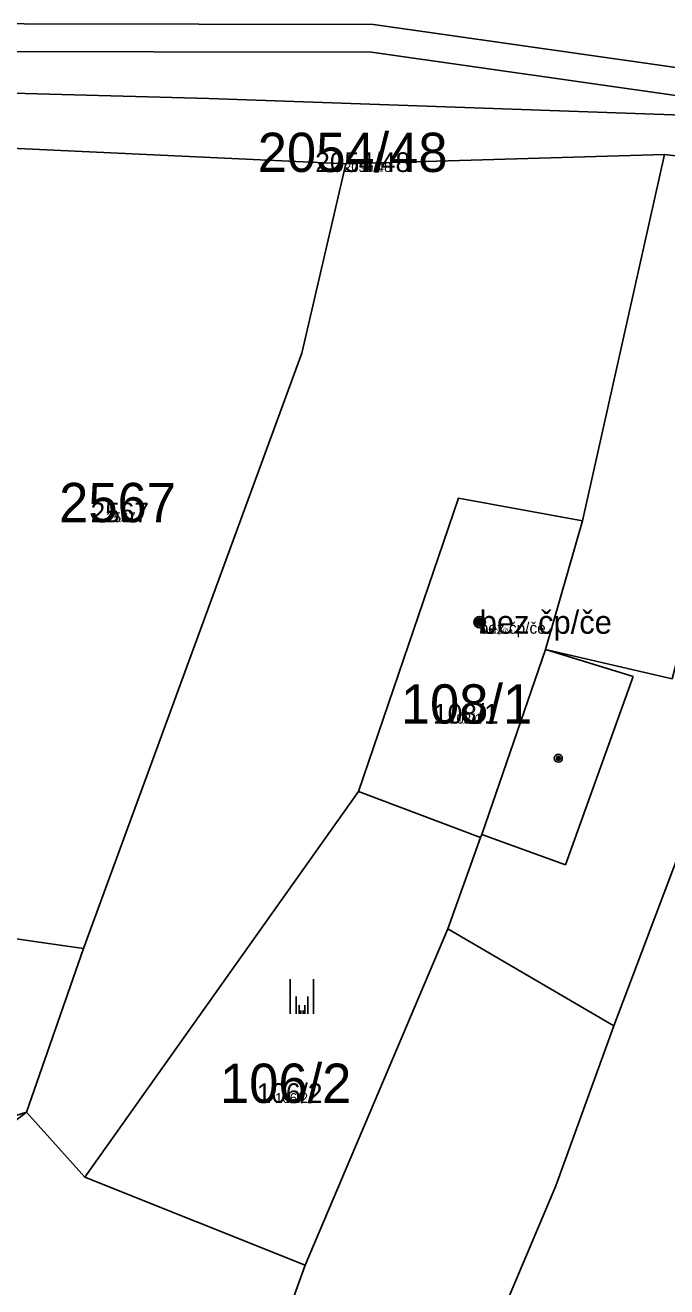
# Model space of a CAD drawing. Extents: x -744652 to -739090, y -980828 to -975855.
# Drawn here: x -742684.2 to -742656.4, y -978675.6 to -978620.9 of the extents above; entities that cross this region are included whole.
import ezdxf

# ---------------------------------------------------------------- set-up
doc = ezdxf.new("R2010")
doc.units = 0
for name, color, linetype in [('KAT_02_hranice parcel', 7, 'Continuous'), ('KAT_03_1000_st čísla parcelní', 7, 'Continuous'), ('KAT_03_1000_čísla parcelní', 7, 'Continuous'), ('KAT_03_1000_čísla popisná', 7, 'Continuous'), ('KAT_03_100_st čísla parcelní', 7, 'Continuous'), ('KAT_03_100_čísla parcelní', 7, 'Continuous'), ('KAT_03_100_čísla popisná', 7, 'Continuous'), ('KAT_03_250_st čísla parcelní', 7, 'Continuous'), ('KAT_03_250_čísla parcelní', 7, 'Continuous'), ('KAT_03_250_čísla popisná', 7, 'Continuous'), ('KAT_03_500_st čísla parcelní', 7, 'Continuous'), ('KAT_03_500_čísla parcelní', 7, 'Continuous'), ('KAT_03_500_čísla popisná', 7, 'Continuous'), ('KAT_04_vnitřní kresba', 7, 'Continuous'), ('KAT_05_1000_značky kultur', 7, 'Continuous'), ('KAT_05_100_značky kultur', 7, 'Continuous'), ('KAT_05_250_značky kultur', 7, 'Continuous'), ('KAT_05_500_značky kultur', 7, 'Continuous'), ('KAT_07_1000_značky budov', 7, 'Continuous'), ('KAT_07_100_značky budov', 7, 'Continuous'), ('KAT_07_500_značky budov', 7, 'Continuous'), ('KAT_10_věcná břemena', 7, 'Continuous'), ('KAT_14_plocha_budovy', 7, 'Continuous')]:
    doc.layers.add(name, color=color, linetype=linetype)

msp = doc.modelspace()

# ---------------------------------------------------------------- linework, layer by layer
at = {"layer": 'KAT_02_hranice parcel'}
for p, q in [((-742670.28, -978626.95), (-742685.49, -978626.24)), ((-742656.48, -978626.54), (-742670.28, -978626.95)), ((-742648.99, -978627.41), (-742656.48, -978626.54)), ((-742664.44, -978656.11), (-742665.86, -978660.06)), ((-742672.03, -978674.62), (-742665.86, -978660.06)), ((-742665.86, -978660.06), (-742658.67, -978664.27)), ((-742684.1, -978668), (-742681.63, -978660.91)), ((-742695.2, -978671.47), (-742684.1, -978668)), ((-742684.1, -978668), (-742681.57, -978670.81)), ((-742672.03, -978674.62), (-742681.57, -978670.81))]:
    msp.add_line(p, q, dxfattribs=at)
for points in [[(-742703.15, -978625.25), (-742703.26, -978623.39), (-742676.2, -978624.12), (-742656.11, -978624.83), (-742650.09, -978625.52), (-742644.18, -978626.73), (-742615.87, -978633.77)], [(-742664.44, -978656.11), (-742664.39, -978655.98), (-742661.63, -978647.97), (-742660.03, -978642.4), (-742656.48, -978626.54)], [(-742681.63, -978660.91), (-742672.18, -978635.15), (-742670.28, -978626.95)], [(-742658.67, -978664.27), (-742654.88, -978654.24), (-742653, -978646.13), (-742652.54, -978643.69)], [(-742681.57, -978670.81), (-742669.72, -978654.12), (-742664.44, -978656.11)], [(-742681.63, -978660.91), (-742685.97, -978660.3), (-742687.6, -978665.23)], [(-742680.67, -978711.7), (-742664.76, -978679.66), (-742661.18, -978671.19), (-742658.67, -978664.27)], [(-742690.67, -978673.38), (-742689.98, -978672.54), (-742684.1, -978668)], [(-742697.73, -978719.3), (-742684.21, -978698.94), (-742681.59, -978695.07), (-742683.08, -978694.14), (-742678.46, -978685.2), (-742675.92, -978683.46), (-742674.23, -978680.71), (-742672.03, -978674.62)]]:
    msp.add_lwpolyline(points, dxfattribs=at)
at = {"layer": 'KAT_03_1000_čísla popisná'}
msp.add_circle((-742664.48, -978646.79), 0.25, dxfattribs=at)
msp.add_circle((-742664.48, -978646.79), 0.25, dxfattribs=at)
at = {"layer": 'KAT_03_100_čísla popisná'}
msp.add_circle((-742664.48, -978646.79), 0.025, dxfattribs=at)
msp.add_circle((-742664.48, -978646.79), 0.025, dxfattribs=at)
at = {"layer": 'KAT_03_250_čísla popisná'}
msp.add_circle((-742664.48, -978646.79), 0.0625, dxfattribs=at)
msp.add_circle((-742664.48, -978646.79), 0.0625, dxfattribs=at)
at = {"layer": 'KAT_03_500_čísla popisná'}
msp.add_circle((-742664.48, -978646.79), 0.125, dxfattribs=at)
msp.add_circle((-742664.48, -978646.79), 0.125, dxfattribs=at)
at = {"layer": 'KAT_04_vnitřní kresba'}
for p, q in [((-742669.72, -978654.12), (-742665.4, -978641.42)), ((-742660.03, -978642.4), (-742665.4, -978641.42)), ((-742661.63, -978647.97), (-742657.83, -978649.14)), ((-742661.63, -978647.97), (-742656.15, -978649.24)), ((-742657.83, -978649.14), (-742660.77, -978657.29)), ((-742660.77, -978657.29), (-742664.39, -978655.98))]:
    msp.add_line(p, q, dxfattribs=at)
at = {"layer": 'KAT_05_1000_značky kultur'}
for p, q in [((-742672.681, -978663.75), (-742672.681, -978662.25)), ((-742671.68, -978663.75), (-742671.68, -978662.25))]:
    msp.add_line(p, q, dxfattribs=at)
at = {"layer": 'KAT_05_100_značky kultur'}
for p, q in [((-742672.221, -978663.75), (-742672.221, -978663.6)), ((-742672.121, -978663.75), (-742672.121, -978663.6))]:
    msp.add_line(p, q, dxfattribs=at)
at = {"layer": 'KAT_05_250_značky kultur'}
for p, q in [((-742672.298, -978663.75), (-742672.298, -978663.375)), ((-742672.047, -978663.75), (-742672.047, -978663.375))]:
    msp.add_line(p, q, dxfattribs=at)
at = {"layer": 'KAT_05_500_značky kultur'}
for p, q in [((-742672.426, -978663.75), (-742672.426, -978663)), ((-742671.925, -978663.75), (-742671.925, -978663))]:
    msp.add_line(p, q, dxfattribs=at)
at = {"layer": 'KAT_07_1000_značky budov'}
for centre in [(-742664.487, -978646.789), (-742661.077, -978652.679)]:
    msp.add_circle(centre, 0.175, dxfattribs=at)
at = {"layer": 'KAT_07_100_značky budov'}
for centre in [(-742664.481, -978646.79), (-742661.071, -978652.68)]:
    msp.add_circle(centre, 0.0175, dxfattribs=at)
at = {"layer": 'KAT_07_500_značky budov'}
for centre, radius in [((-742664.483, -978646.79), 0.0875), ((-742664.482, -978646.79), 0.0438), ((-742661.073, -978652.68), 0.0875), ((-742661.072, -978652.68), 0.0438)]:
    msp.add_circle(centre, radius, dxfattribs=at)
at = {"layer": 'KAT_10_věcná břemena'}
msp.add_lwpolyline([(-742612.55, -978632.12), (-742641.67, -978624.81), (-742669.08, -978620.92), (-742706.88, -978620.85), (-742736.16, -978619.17), (-742737.02, -978621.05), (-742706.92, -978622.05), (-742669.16, -978622.12), (-742641.91, -978625.99), (-742612.75, -978633.3)], dxfattribs=at)
at = {"layer": 'KAT_14_plocha_budovy'}
for points in [[(-742660.03, -978642.4), (-742661.63, -978647.97), (-742656.15, -978649.24), (-742654.4, -978642.56), (-742654.19, -978642.59), (-742653.34, -978638.65), (-742651.56, -978639.2), (-742648.99, -978627.41), (-742656.48, -978626.54)], [(-742669.72, -978654.12), (-742664.44, -978656.11), (-742664.39, -978655.98), (-742661.63, -978647.97), (-742660.03, -978642.4), (-742665.4, -978641.42)]]:
    msp.add_lwpolyline(points, close=True, dxfattribs=at)

# ---------------------------------------------------------------- texts
at = {"layer": 'KAT_03_1000_st čísla parcelní'}
msp.add_text('108/1', height=1.7, dxfattribs=at).set_placement((-742667.893, -978651.18))
at = {"layer": 'KAT_03_1000_čísla parcelní'}
for s, p in [('2054/48', (-742674.088, -978627.3)), ('2567', (-742682.687, -978642.46)), ('106/2', (-742675.723, -978667.6))]:
    msp.add_text(s, height=1.7, dxfattribs=at).set_placement(p)
at = {"layer": 'KAT_03_1000_čísla popisná'}
for s, height, p in [('bez čp/če', 1, (-742664.48, -978647.29)), ('108/1', 0.017, (-742665.13, -978651.18))]:
    msp.add_text(s, height=height, dxfattribs=at).set_placement(p)
at = {"layer": 'KAT_03_100_st čísla parcelní'}
msp.add_text('108/1', height=0.17, dxfattribs=at).set_placement((-742665.381, -978651.18))
at = {"layer": 'KAT_03_100_čísla parcelní'}
for s, p in [('2054/48', (-742669.607, -978627.3)), ('2567', (-742680.236, -978642.46)), ('106/2', (-742672.856, -978667.6))]:
    msp.add_text(s, height=0.17, dxfattribs=at).set_placement(p)
at = {"layer": 'KAT_03_100_čísla popisná'}
for s, height, p in [('bez čp/če', 0.1, (-742664.48, -978647.29)), ('108/1', 0.0017, (-742665.105, -978651.18))]:
    msp.add_text(s, height=height, dxfattribs=at).set_placement(p)
at = {"layer": 'KAT_03_250_st čísla parcelní'}
msp.add_text('108/1', height=0.425, dxfattribs=at).set_placement((-742665.8, -978651.18))
at = {"layer": 'KAT_03_250_čísla parcelní'}
for s, p in [('2054/48', (-742670.354, -978627.3)), ('2567', (-742680.644, -978642.46)), ('106/2', (-742673.334, -978667.6))]:
    msp.add_text(s, height=0.425, dxfattribs=at).set_placement(p)
at = {"layer": 'KAT_03_250_čísla popisná'}
for s, height, p in [('bez čp/če', 0.25, (-742664.48, -978647.29)), ('108/1', 0.00425, (-742665.109, -978651.18))]:
    msp.add_text(s, height=height, dxfattribs=at).set_placement(p)
at = {"layer": 'KAT_03_500_st čísla parcelní'}
msp.add_text('108/1', height=0.85, dxfattribs=at).set_placement((-742666.498, -978651.18))
at = {"layer": 'KAT_03_500_čísla parcelní'}
for s, p in [('2054/48', (-742671.598, -978627.3)), ('2567', (-742681.325, -978642.46)), ('106/2', (-742674.13, -978667.6))]:
    msp.add_text(s, height=0.85, dxfattribs=at).set_placement(p)
at = {"layer": 'KAT_03_500_čísla popisná'}
for s, height, p in [('bez čp/če', 0.5, (-742664.48, -978647.29)), ('108/1', 0.0085, (-742665.116, -978651.18))]:
    msp.add_text(s, height=height, dxfattribs=at).set_placement(p)

doc.saveas('drawing.dxf')
